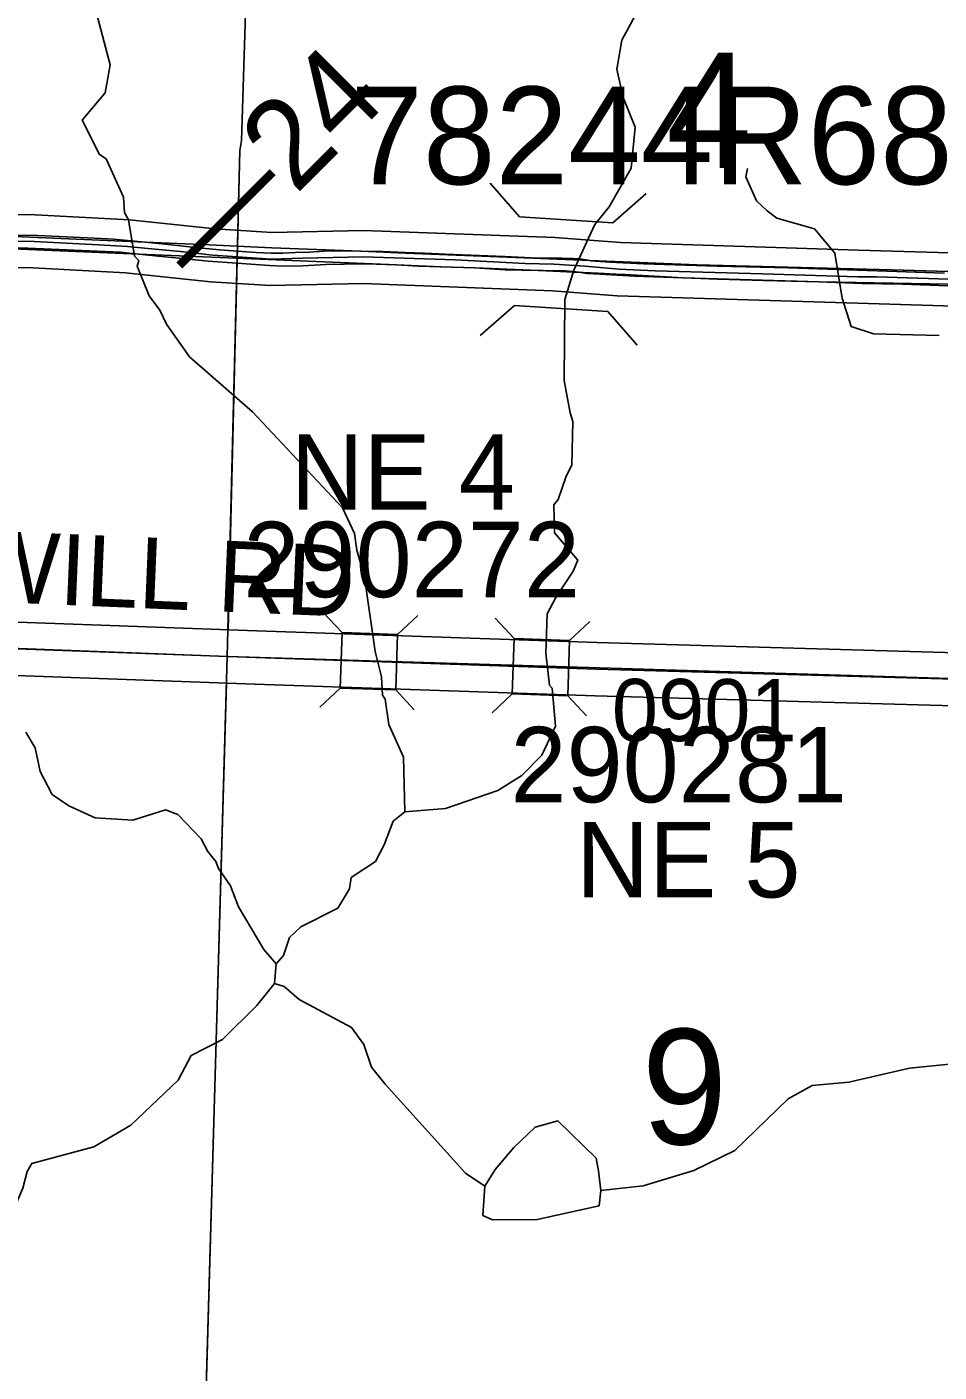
# Model space of a CAD drawing. Extents: x -132.8 to -73.3, y -60 to -26.
# Drawn here: x -113.765 to -112.737, y -34.417 to -32.901 of the extents above; entities that cross this region are included whole.
import ezdxf

# ---------------------------------------------------------------- set-up
doc = ezdxf.new("R2010")
doc.units = 0
for name, color, linetype in [('tdCoDivCarto', 7, 'Continuous'), ('tdCoHydroRiver', 7, 'Continuous'), ('tdCoInt', 7, 'Continuous'), ('tdCoIntCL', 7, 'Continuous'), ('tdCoIntRte', 7, 'Continuous'), ('tdCoPrimary', 7, 'Continuous'), ('tdCoSecRdNmbr', 7, 'Continuous'), ('tdCoSecRdTxt', 7, 'Continuous'), ('tdCoSecRteBand', 7, 'Continuous'), ('tdCoSecRteCL', 7, 'Continuous'), ('tdCoSectLine', 7, 'Continuous'), ('tdCoSectLinePart', 7, 'Continuous'), ('tdCoSectNmbr', 7, 'Continuous'), ('tdCoStrucDivPri', 7, 'Continuous'), ('tdCoStrucPriMaintName', 7, 'Continuous'), ('tdCoStrucSec', 7, 'Continuous'), ('tdCoStrucSecCoName', 7, 'Continuous'), ('tdCoStrucSecFHWANum', 7, 'Continuous'), ('tdCoSurfGravel', 7, 'Continuous'), ('tdStHwyIntRefPost1', 7, 'Continuous')]:
    doc.layers.add(name, color=color, linetype=linetype)

msp = doc.modelspace()

# ---------------------------------------------------------------- linework, layer by layer
at = {"layer": 'tdCoDivCarto'}
for p, q in [((-113.6316, -33.1436), (-113.779, -33.1375)), ((-113.8062, -33.1501), (-113.6388, -33.1572)), ((-113.5598, -33.1469), (-113.6316, -33.1436)), ((-113.4892, -33.15), (-113.5598, -33.1469)), ((-113.3888, -33.1539), (-113.4892, -33.15)), ((-113.3386, -33.156), (-113.3888, -33.1539)), ((-113.1957, -33.1618), (-113.3386, -33.156)), ((-113.6388, -33.1572), (-113.4753, -33.1641)), ((-113.4753, -33.1641), (-113.3488, -33.1694)), ((-113.3488, -33.1694), (-113.2987, -33.1714)), ((-113.2987, -33.1714), (-113.2602, -33.1729)), ((-113.0099, -33.1695), (-113.1957, -33.1618)), ((-112.7904, -33.1751), (-113.0099, -33.1695)), ((-113.2602, -33.1729), (-113.1885, -33.1758)), ((-113.1885, -33.1758), (-113.1216, -33.1789)), ((-113.1216, -33.1789), (-113.1018, -33.1798)), ((-113.1018, -33.1798), (-113.091, -33.1804)), ((-113.091, -33.1804), (-113.0253, -33.184)), ((-113.0253, -33.184), (-112.8725, -33.1884)), ((-112.5759, -33.1812), (-112.7904, -33.1751)), ((-112.8725, -33.1884), (-112.7269, -33.1913))]:
    msp.add_line(p, q, dxfattribs=at)
for points in [[(-114.4567, -33.1245), (-114.4008, -33.1266), (-114.2492, -33.1317), (-114.0778, -33.1391), (-113.9102, -33.1466), (-113.8062, -33.1501), (-113.6388, -33.1572), (-113.4753, -33.1641), (-113.3488, -33.1694), (-113.2987, -33.1714), (-113.2602, -33.1729), (-113.1885, -33.1758), (-113.1216, -33.1789)], [(-114.4567, -33.1245), (-114.4008, -33.1266), (-114.2492, -33.1317), (-114.0778, -33.1391), (-113.9102, -33.1466), (-113.8062, -33.1501), (-113.6388, -33.1572), (-113.4753, -33.1641), (-113.3488, -33.1694), (-113.2987, -33.1714), (-113.2602, -33.1729), (-113.1885, -33.1758), (-113.1216, -33.1789)], [(-111.7129, -33.1984), (-111.7484, -33.1979), (-111.791, -33.1974), (-111.9185, -33.1956), (-111.9645, -33.1965), (-112.0878, -33.194), (-112.2389, -33.1899), (-112.3949, -33.1858), (-112.4766, -33.1835), (-112.5759, -33.1812), (-112.7904, -33.1751), (-113.0099, -33.1695), (-113.1957, -33.1618), (-113.3386, -33.156), (-113.3888, -33.1539), (-113.4892, -33.15), (-113.5598, -33.1469), (-113.6316, -33.1436), (-113.779, -33.1375)], [(-111.7129, -33.1984), (-111.7484, -33.1979), (-111.791, -33.1974), (-111.9185, -33.1956), (-111.9645, -33.1965), (-112.0878, -33.194), (-112.2389, -33.1899), (-112.3949, -33.1858), (-112.4766, -33.1835), (-112.5759, -33.1812), (-112.7904, -33.1751), (-113.0099, -33.1695), (-113.1957, -33.1618), (-113.3386, -33.156), (-113.3888, -33.1539), (-113.4892, -33.15), (-113.5598, -33.1469), (-113.6316, -33.1436), (-113.779, -33.1375)], [(-111.7129, -33.1984), (-111.7484, -33.1979), (-111.791, -33.1974), (-111.9185, -33.1956), (-111.9645, -33.1965), (-112.0878, -33.194), (-112.2389, -33.1899), (-112.3949, -33.1858), (-112.4766, -33.1835), (-112.5759, -33.1812), (-112.7904, -33.1751), (-113.0099, -33.1695), (-113.1957, -33.1618), (-113.3386, -33.156), (-113.3888, -33.1539), (-113.4892, -33.15), (-113.5598, -33.1469), (-113.6316, -33.1436), (-113.779, -33.1375)], [(-113.8062, -33.1501), (-113.6388, -33.1572), (-113.4753, -33.1641), (-113.3488, -33.1694), (-113.2987, -33.1714), (-113.2602, -33.1729), (-113.1885, -33.1758), (-113.1018, -33.1798), (-113.0253, -33.184), (-112.8725, -33.1884), (-112.7269, -33.1913), (-112.5803, -33.1951), (-112.4643, -33.1981), (-112.3155, -33.2022), (-112.1461, -33.2062), (-112.012, -33.2095), (-111.927, -33.2099), (-111.8546, -33.2101), (-111.6936, -33.2134)], [(-113.1216, -33.1789), (-113.1018, -33.1798), (-113.091, -33.1804)], [(-113.1216, -33.1789), (-113.1018, -33.1798), (-113.091, -33.1804)], [(-113.091, -33.1804), (-113.0253, -33.184), (-112.8725, -33.1884), (-112.7269, -33.1913), (-112.5803, -33.1951), (-112.4643, -33.1981), (-112.3155, -33.2022), (-112.1461, -33.2062), (-112.012, -33.2095), (-111.927, -33.2099), (-111.8546, -33.2101), (-111.6936, -33.2134)], [(-113.091, -33.1804), (-113.0253, -33.184), (-112.8725, -33.1884), (-112.7269, -33.1913), (-112.5803, -33.1951), (-112.4643, -33.1981), (-112.3155, -33.2022), (-112.1461, -33.2062), (-112.012, -33.2095), (-111.927, -33.2099), (-111.8546, -33.2101), (-111.6936, -33.2134)]]:
    msp.add_lwpolyline(points, dxfattribs=at)
at = {"layer": 'tdCoHydroRiver'}
for points in [[(-113.6234, -32.4959), (-113.6257, -32.5047), (-113.6516, -32.654), (-113.667, -32.6993), (-113.6588, -32.8116), (-113.6849, -32.8457), (-113.6889, -32.8787), (-113.6716, -32.9439), (-113.6772, -32.9753), (-113.7032, -33.0062), (-113.6836, -33.0448)], [(-112.7478, -32.5216), (-112.8095, -32.5602), (-112.8772, -32.6169), (-112.9236, -32.7025), (-112.9481, -32.735), (-113.0285, -32.793), (-113.0948, -32.916), (-113.1004, -32.949), (-113.0933, -32.9807), (-113.0799, -33.0142), (-113.0843, -33.0602)], [(-113.3396, -33.7858), (-113.3411, -33.7242), (-113.3576, -33.6875), (-113.3616, -33.659), (-113.3646, -33.6542), (-113.3657, -33.6337), (-113.3728, -33.6051), (-113.3849, -33.5212), (-113.3936, -33.491), (-113.3963, -33.472), (-113.4097, -33.4433), (-113.5111, -33.335), (-113.5821, -33.2732), (-113.608, -33.2363), (-113.6155, -33.2203), (-113.6277, -33.2042), (-113.6411, -33.1708), (-113.6393, -33.1645), (-113.6439, -33.1597), (-113.6508, -33.1185), (-113.6553, -33.1105), (-113.6565, -33.0931), (-113.6759, -33.05), (-113.6836, -33.0448)], [(-113.0843, -33.0602), (-113.1092, -33.1039), (-113.1255, -33.124), (-113.1371, -33.149), (-113.1489, -33.1755), (-113.1592, -33.2084), (-113.1599, -33.2998), (-113.153, -33.3363), (-113.15, -33.3458), (-113.1513, -33.3947), (-113.158, -33.4087), (-113.1665, -33.4337), (-113.1714, -33.4399), (-113.1706, -33.4715), (-113.1446, -33.5021), (-113.1496, -33.5146), (-113.1693, -33.5441), (-113.1792, -33.5627), (-113.1804, -33.6069), (-113.1766, -33.6432), (-113.1735, -33.6465), (-113.1698, -33.6892), (-113.1849, -33.7219), (-113.2075, -33.745), (-113.2348, -33.7616), (-113.2937, -33.7822), (-113.3396, -33.7858)], [(-112.7373, -33.2491), (-112.8114, -33.2472), (-112.8365, -33.2387), (-112.8467, -33.2069), (-112.8549, -33.1562), (-112.8778, -33.1288), (-112.9201, -33.1167), (-112.931, -33.1085), (-112.9433, -33.0972), (-112.9552, -33.07), (-112.9534, -33.0606)], [(-113.4844, -33.9571), (-113.4982, -33.941), (-113.5269, -33.893), (-113.5358, -33.8691), (-113.5495, -33.8498), (-113.5524, -33.8418), (-113.5616, -33.8306), (-113.5691, -33.8162), (-113.5953, -33.7887), (-113.6093, -33.7836), (-113.6459, -33.7953), (-113.6885, -33.7926), (-113.7181, -33.7792), (-113.7367, -33.7661), (-113.7503, -33.7405), (-113.7559, -33.7136), (-113.7665, -33.696)], [(-113.3396, -33.7858), (-113.3525, -33.7965), (-113.3626, -33.823), (-113.3725, -33.8417), (-113.3998, -33.8599), (-113.4017, -33.8725), (-113.4149, -33.8942), (-113.4565, -33.9153), (-113.4694, -33.9276), (-113.4762, -33.9479), (-113.4844, -33.9571)], [(-113.4844, -33.9571), (-113.4865, -33.9792)], [(-113.4865, -33.9792), (-113.5061, -34.0039), (-113.5449, -34.0423), (-113.5801, -34.0604), (-113.595, -34.0884), (-113.6484, -34.1391), (-113.69, -34.1632), (-113.7599, -34.182), (-113.7649, -34.1913), (-113.7701, -34.2101), (-113.7768, -34.2257), (-113.8203, -34.2593), (-113.834, -34.3031), (-113.8474, -34.3311), (-113.8847, -34.3712), (-113.9102, -34.3832), (-113.9735, -34.3894), (-114.0234, -34.426), (-114.085, -34.4307), (-114.2345, -34.5357), (-114.2442, -34.5465)], [(-113.2493, -34.2076), (-113.271, -34.1929), (-113.3616, -34.0928), (-113.3769, -34.0735), (-113.3857, -34.048), (-113.3994, -34.0287), (-113.4586, -33.9972), (-113.4755, -33.9826), (-113.4865, -33.9792)], [(-112.7219, -34.0697), (-112.7709, -34.0748), (-112.8392, -34.0904), (-112.8803, -34.0941), (-112.9075, -34.1091), (-112.9674, -34.1675), (-113.0137, -34.19), (-113.071, -34.2075), (-113.1185, -34.2126)], [(-113.2493, -34.2076), (-113.2517, -34.2407), (-113.2408, -34.2457), (-113.1903, -34.2454), (-113.1205, -34.2299), (-113.1185, -34.2126), (-113.1211, -34.1904), (-113.1239, -34.1762), (-113.167, -34.134), (-113.1924, -34.1413), (-113.2166, -34.1643), (-113.2378, -34.189), (-113.2493, -34.2076)]]:
    msp.add_lwpolyline(points, dxfattribs=at)
at = {"layer": 'tdCoInt'}
for points in [[(-114.4748, -33.0881), (-114.3772, -33.0881), (-114.2829, -33.093), (-114.1669, -33.0943), (-114.116, -33.0964), (-114.0295, -33.1055), (-113.9756, -33.112), (-113.939, -33.1131), (-113.8516, -33.1119), (-113.7562, -33.1129), (-113.6496, -33.1185), (-113.5533, -33.1287), (-113.4894, -33.1328), (-113.3861, -33.1305), (-113.1703, -33.1387), (-113.0963, -33.1443), (-112.8282, -33.1527), (-112.5975, -33.1596), (-112.5761, -33.1599)], [(-114.4768, -33.1481), (-114.3787, -33.1481), (-114.2851, -33.153), (-114.1682, -33.1543), (-114.1206, -33.1562), (-114.0349, -33.1653), (-113.9805, -33.1719), (-113.9389, -33.1731), (-113.852, -33.1719), (-113.7582, -33.1729), (-113.6541, -33.1784), (-113.5586, -33.1885), (-113.4907, -33.1928), (-113.3865, -33.1905), (-113.1731, -33.1987), (-113.1003, -33.2042), (-112.8295, -33.2127), (-112.5989, -33.2196), (-112.5774, -33.2199)]]:
    msp.add_lwpolyline(points, dxfattribs=at)
at = {"layer": 'tdCoIntCL'}
msp.add_lwpolyline([(-113.8518, -33.1419), (-113.7572, -33.1429), (-113.6845, -33.1468), (-113.6518, -33.1485), (-113.629, -33.1508), (-113.5921, -33.1543), (-113.5559, -33.1586), (-113.5285, -33.1602), (-113.49, -33.1628), (-113.4545, -33.1618), (-113.3863, -33.1605), (-113.2829, -33.1638), (-113.204, -33.1677), (-113.1717, -33.1687), (-113.1364, -33.171), (-113.0983, -33.1742), (-113.0575, -33.1762), (-112.9362, -33.1795), (-112.8288, -33.1827), (-112.808, -33.183), (-112.5982, -33.1896)], dxfattribs=at)
at = {"layer": 'tdCoIntRte'}
for points in [[(-112.7311, -33.1786), (-112.7958, -33.1763), (-112.8411, -33.1749), (-112.9074, -33.1728), (-112.9871, -33.1707), (-113.0704, -33.1682), (-113.1086, -33.1664), (-113.13, -33.1648), (-113.1334, -33.1642), (-113.1426, -33.1627), (-113.1498, -33.1622), (-113.1624, -33.162), (-113.1836, -33.1618), (-113.1894, -33.1618), (-113.2269, -33.1601), (-113.2557, -33.1588), (-113.2936, -33.1572), (-113.3173, -33.156), (-113.3392, -33.1553), (-113.3645, -33.1544), (-113.3892, -33.1539), (-113.4142, -33.1537), (-113.4306, -33.1539), (-113.4469, -33.1551), (-113.4626, -33.1555), (-113.4768, -33.156), (-113.4902, -33.156), (-113.5075, -33.1553), (-113.5229, -33.1542), (-113.5482, -33.1523), (-113.5758, -33.1498), (-113.5991, -33.1473), (-113.6172, -33.1452), (-113.632, -33.1436), (-113.6481, -33.1422), (-113.6674, -33.1404), (-113.6891, -33.1394), (-113.7208, -33.1376), (-113.7535, -33.1364), (-113.797, -33.1358)], [(-112.7311, -33.1786), (-112.7958, -33.1763), (-112.8411, -33.1749), (-112.9074, -33.1728), (-112.9871, -33.1707), (-113.0704, -33.1682), (-113.1086, -33.1664), (-113.13, -33.1648), (-113.1334, -33.1642), (-113.1426, -33.1627), (-113.1498, -33.1622), (-113.1624, -33.162), (-113.1836, -33.1618), (-113.1894, -33.1618), (-113.2269, -33.1601), (-113.2557, -33.1588), (-113.2936, -33.1572), (-113.3173, -33.156), (-113.3392, -33.1553), (-113.3645, -33.1544), (-113.3892, -33.1539), (-113.4142, -33.1537), (-113.4306, -33.1539), (-113.4469, -33.1551), (-113.4626, -33.1555), (-113.4768, -33.156), (-113.4902, -33.156), (-113.5075, -33.1553), (-113.5229, -33.1542), (-113.5482, -33.1523), (-113.5758, -33.1498), (-113.5991, -33.1473), (-113.6172, -33.1452), (-113.632, -33.1436), (-113.6481, -33.1422), (-113.6674, -33.1404), (-113.6891, -33.1394), (-113.7208, -33.1376), (-113.7535, -33.1364), (-113.797, -33.1358)], [(-113.8066, -33.1501), (-113.7643, -33.1505), (-113.7381, -33.1517), (-113.6947, -33.1534), (-113.6598, -33.1552), (-113.6392, -33.1572), (-113.6173, -33.1594), (-113.5936, -33.1618), (-113.5612, -33.1652), (-113.5287, -33.1676), (-113.4919, -33.1702), (-113.4765, -33.1707), (-113.4543, -33.1705), (-113.4286, -33.1691), (-113.4074, -33.1685), (-113.3826, -33.1683), (-113.3491, -33.1694), (-113.3239, -33.1707), (-113.2991, -33.1714), (-113.2606, -33.1729), (-113.2263, -33.1749), (-113.1889, -33.1758), (-113.1835, -33.1758), (-113.1585, -33.176), (-113.1435, -33.1776), (-113.1344, -33.1791), (-113.1333, -33.1792), (-113.1198, -33.1798), (-113.0808, -33.182), (-113.0257, -33.184), (-112.9872, -33.1855), (-112.9354, -33.1869), (-112.8729, -33.1884), (-112.8242, -33.1902), (-112.7788, -33.1913), (-112.7277, -33.1931)], [(-113.8066, -33.1501), (-113.7643, -33.1505), (-113.7381, -33.1517), (-113.6947, -33.1534), (-113.6598, -33.1552), (-113.6392, -33.1572), (-113.6173, -33.1594), (-113.5936, -33.1618), (-113.5612, -33.1652), (-113.5287, -33.1676), (-113.4919, -33.1702), (-113.4765, -33.1707), (-113.4543, -33.1705), (-113.4286, -33.1691), (-113.4074, -33.1685), (-113.3826, -33.1683), (-113.3491, -33.1694), (-113.3239, -33.1707), (-113.2991, -33.1714), (-113.2606, -33.1729), (-113.2263, -33.1749), (-113.1889, -33.1758), (-113.1835, -33.1758), (-113.1585, -33.176), (-113.1435, -33.1776), (-113.1344, -33.1791), (-113.1333, -33.1792), (-113.1198, -33.1798), (-113.0808, -33.182), (-113.0257, -33.184), (-112.9872, -33.1855), (-112.9354, -33.1869), (-112.8729, -33.1884), (-112.8242, -33.1902), (-112.7788, -33.1913), (-112.7277, -33.1931)]]:
    msp.add_lwpolyline(points, dxfattribs=at)
at = {"layer": 'tdCoPrimary'}
for points in [[(-114.4567, -33.1245), (-114.4008, -33.1266), (-114.2492, -33.1317), (-114.0778, -33.1391), (-113.9102, -33.1466), (-113.8062, -33.1501), (-113.6388, -33.1572), (-113.4753, -33.1641), (-113.3488, -33.1694), (-113.2987, -33.1714), (-113.2602, -33.1729), (-113.1885, -33.1758), (-113.1216, -33.1789)], [(-114.4567, -33.1245), (-114.4008, -33.1266), (-114.2492, -33.1317), (-114.0778, -33.1391), (-113.9102, -33.1466), (-113.8062, -33.1501), (-113.6388, -33.1572), (-113.4753, -33.1641), (-113.3488, -33.1694), (-113.2987, -33.1714), (-113.2602, -33.1729), (-113.1885, -33.1758), (-113.1216, -33.1789)], [(-111.7129, -33.1984), (-111.7484, -33.1979), (-111.791, -33.1974), (-111.9185, -33.1956), (-111.9645, -33.1965), (-112.0878, -33.194), (-112.2389, -33.1899), (-112.3949, -33.1858), (-112.4766, -33.1835), (-112.5759, -33.1812), (-112.7904, -33.1751), (-113.0099, -33.1695), (-113.1957, -33.1618), (-113.3386, -33.156), (-113.3888, -33.1539), (-113.4892, -33.15), (-113.5598, -33.1469), (-113.6316, -33.1436), (-113.779, -33.1375)], [(-111.7129, -33.1984), (-111.7484, -33.1979), (-111.791, -33.1974), (-111.9185, -33.1956), (-111.9645, -33.1965), (-112.0878, -33.194), (-112.2389, -33.1899), (-112.3949, -33.1858), (-112.4766, -33.1835), (-112.5759, -33.1812), (-112.7904, -33.1751), (-113.0099, -33.1695), (-113.1957, -33.1618), (-113.3386, -33.156), (-113.3888, -33.1539), (-113.4892, -33.15), (-113.5598, -33.1469), (-113.6316, -33.1436), (-113.779, -33.1375)], [(-111.7129, -33.1984), (-111.7484, -33.1979), (-111.791, -33.1974), (-111.9185, -33.1956), (-111.9645, -33.1965), (-112.0878, -33.194), (-112.2389, -33.1899), (-112.3949, -33.1858), (-112.4766, -33.1835), (-112.5759, -33.1812), (-112.7904, -33.1751), (-113.0099, -33.1695), (-113.1957, -33.1618), (-113.3386, -33.156), (-113.3888, -33.1539), (-113.4892, -33.15), (-113.5598, -33.1469), (-113.6316, -33.1436), (-113.779, -33.1375)], [(-113.8062, -33.1501), (-113.6388, -33.1572), (-113.4753, -33.1641), (-113.3488, -33.1694), (-113.2987, -33.1714), (-113.2602, -33.1729), (-113.1885, -33.1758), (-113.1216, -33.1789), (-113.1018, -33.1798), (-113.091, -33.1804), (-113.0253, -33.184), (-112.8725, -33.1884), (-112.7269, -33.1913), (-112.5803, -33.1951), (-112.4643, -33.1981), (-112.3155, -33.2022), (-112.1461, -33.2062), (-112.012, -33.2095), (-111.927, -33.2099), (-111.8546, -33.2101), (-111.6936, -33.2134)], [(-113.1216, -33.1789), (-113.1018, -33.1798), (-113.091, -33.1804)], [(-113.1216, -33.1789), (-113.1018, -33.1798), (-113.091, -33.1804)], [(-113.091, -33.1804), (-113.0253, -33.184), (-112.8725, -33.1884), (-112.7269, -33.1913), (-112.5803, -33.1951), (-112.4643, -33.1981), (-112.3155, -33.2022), (-112.1461, -33.2062), (-112.012, -33.2095), (-111.927, -33.2099), (-111.8546, -33.2101), (-111.6936, -33.2134)], [(-113.091, -33.1804), (-113.0253, -33.184), (-112.8725, -33.1884), (-112.7269, -33.1913), (-112.5803, -33.1951), (-112.4643, -33.1981), (-112.3155, -33.2022), (-112.1461, -33.2062), (-112.012, -33.2095), (-111.927, -33.2099), (-111.8546, -33.2101), (-111.6936, -33.2134)]]:
    msp.add_lwpolyline(points, dxfattribs=at)
at = {"layer": 'tdCoSecRteBand'}
for points in [[(-113.9, -33.5675), (-113.5062, -33.5818), (-113.1231, -33.5949), (-112.6917, -33.6072), (-112.5688, -33.6103), (-112.5688, -33.6103)], [(-112.595, -34.4742), (-112.5894, -34.3185), (-112.5849, -34.1605), (-112.5849, -34.1605), (-112.5849, -34.1604), (-112.5795, -33.9858), (-112.5743, -33.816), (-112.5704, -33.6702), (-112.6932, -33.6672), (-112.6933, -33.6672), (-112.6933, -33.6672), (-113.1249, -33.6549), (-113.125, -33.6549), (-113.1251, -33.6549), (-113.5083, -33.6418), (-113.5083, -33.6418), (-113.5084, -33.6418), (-113.9022, -33.6275)]]:
    msp.add_lwpolyline(points, dxfattribs=at)
at = {"layer": 'tdCoSecRteCL'}
msp.add_lwpolyline([(-114.5371, -33.5724), (-114.4651, -33.5738), (-114.3033, -33.5822), (-114.1741, -33.5879), (-113.9011, -33.5975), (-113.5073, -33.6118), (-113.124, -33.6249), (-112.6925, -33.6372), (-112.5396, -33.641)], dxfattribs=at)
at = {"layer": 'tdCoSectLine'}
for points in [[(-113.5395, -33.6107), (-113.5253, -33.0403), (-113.5235, -33.0291), (-113.5104, -32.6094)], [(-114.5375, -33.5724), (-113.5395, -33.6107)], [(-113.5395, -33.6107), (-113.5682, -34.6074)], [(-113.5395, -33.6107), (-112.54, -33.641)]]:
    msp.add_lwpolyline(points, dxfattribs=at)
at = {"layer": 'tdCoSectLinePart'}
for points in [[(-113.5387, -33.5807), (-113.5253, -33.0403), (-113.5235, -33.0291), (-113.5104, -32.6094)], [(-113.5403, -33.6406), (-113.5673, -34.5774)]]:
    msp.add_lwpolyline(points, dxfattribs=at)
at = {"layer": 'tdCoStrucDivPri'}
for p, q in [((-113.2101, -33.1153), (-113.2434, -33.0774)), ((-113.1052, -33.1221), (-113.0673, -33.0889)), ((-113.2101, -33.1153), (-113.1052, -33.1221)), ((-113.2159, -33.2152), (-113.2545, -33.2491)), ((-113.1107, -33.222), (-113.2159, -33.2152)), ((-113.1107, -33.222), (-113.0775, -33.2599))]:
    msp.add_line(p, q, dxfattribs=at)
at = {"layer": 'tdCoStrucSec'}
for points in [[(-113.4315, -33.561), (-113.4101, -33.5838), (-113.3476, -33.586)], [(-113.3247, -33.5646), (-113.3476, -33.586), (-113.3497, -33.6485)], [(-113.2375, -33.5676), (-113.2162, -33.5905), (-113.1537, -33.5926)], [(-113.1308, -33.5712), (-113.1537, -33.5926), (-113.1558, -33.6551)], [(-113.4351, -33.6677), (-113.4123, -33.6464), (-113.4101, -33.5838)], [(-113.2412, -33.6743), (-113.2183, -33.653), (-113.2162, -33.5905)], [(-113.3288, -33.6709), (-113.3497, -33.6485), (-113.4123, -33.6464)], [(-113.1349, -33.6775), (-113.1558, -33.6551), (-113.2183, -33.653)]]:
    msp.add_lwpolyline(points, dxfattribs=at)
at = {"layer": 'tdCoSurfGravel'}
msp.add_lwpolyline([(-114.5371, -33.5724), (-114.4651, -33.5738), (-114.3033, -33.5822), (-114.1741, -33.5879), (-113.9011, -33.5975), (-113.5073, -33.6118), (-113.124, -33.6249), (-112.6925, -33.6372), (-112.5396, -33.641), (-112.2935, -33.6471), (-112.0836, -33.6523), (-111.8454, -33.6589), (-111.3374, -33.673), (-111.1058, -33.6794), (-110.9613, -33.6814), (-110.927, -33.6828), (-110.8918, -33.688), (-110.7953, -33.7073), (-110.6296, -33.741), (-110.4807, -33.772)], dxfattribs=at)

# ---------------------------------------------------------------- texts
at = {"layer": 'tdCoSecRdNmbr'}
msp.add_text('0901', height=0.07, rotation=359.9149, dxfattribs=at).set_placement((-113.1062, -33.706))
at = {"layer": 'tdCoSecRdTxt'}
msp.add_text('WHIPPOORWILL RD', height=0.08, rotation=357.6055, dxfattribs=at).set_placement((-114.4247, -33.5233))
at = {"layer": 'tdCoSectNmbr'}
for s, p in [('4', (-113.0451, -33.0601)), ('9', (-113.0728, -34.1605))]:
    msp.add_text(s, height=0.13, rotation=359.9149, dxfattribs=at).set_placement(p)
at = {"layer": 'tdCoStrucPriMaintName'}
msp.add_text('78244R680', height=0.11, dxfattribs=at).set_placement((-113.4009, -33.0785))
msp.add_text('78244R680', height=0.11, dxfattribs=at).set_placement((-113.4009, -33.0785))
msp.add_text('78244R680', height=0.11, dxfattribs=at).set_placement((-113.4009, -33.0785))
at = {"layer": 'tdCoStrucSecCoName'}
for s, p in [('NE 4', (-113.4681, -33.4454)), ('NE 5', (-113.1463, -33.8823))]:
    msp.add_text(s, height=0.085, dxfattribs=at).set_placement(p)
at = {"layer": 'tdCoStrucSecFHWANum'}
for s, p in [('290272', (-113.5214, -33.5439)), ('290281', (-113.2204, -33.7751))]:
    msp.add_text(s, height=0.085, dxfattribs=at).set_placement(p)
at = {"layer": 'tdStHwyIntRefPost1'}
msp.add_text('‒‒24', height=0.1, rotation=45, dxfattribs=at).set_placement((-113.5675, -33.1962))

doc.saveas('drawing.dxf')
